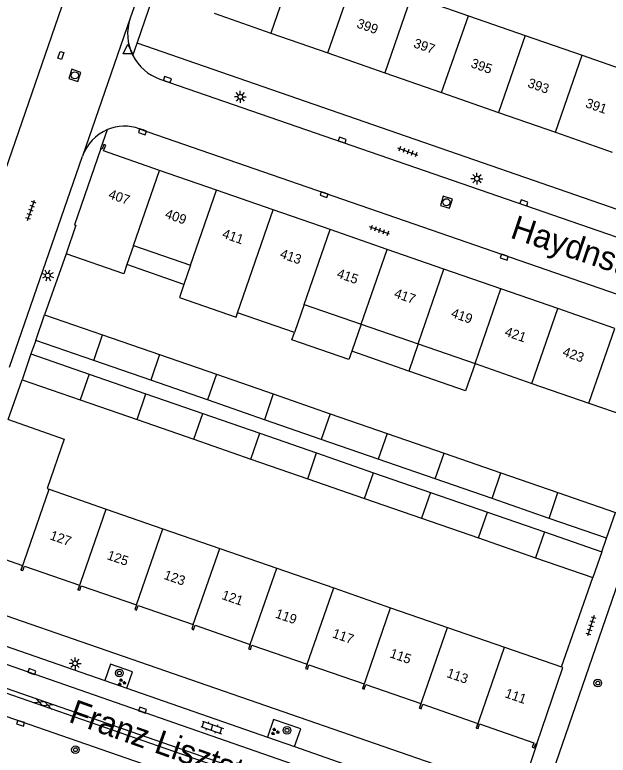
# Model space of a CAD drawing. Extents: x 132999 to 136000, y 398499 to 400501.
# Drawn here: x 133572.7 to 133634.7, y 399414.8 to 399492.3 of the extents above; entities that cross this region are included whole.
import ezdxf

# ---------------------------------------------------------------- set-up
doc = ezdxf.new("R2010")
doc.units = 0
for name, color, linetype in [('gg-afsc-muur', 7, 'Continuous'), ('gg-anno-huisnummerreeks BGT', 7, 'Continuous'), ('gg-anno-openbare ruimte label', 7, 'Continuous'), ('gg-bbg-bijgebouw', 7, 'Continuous'), ('gg-bbg-gedigitaliseerde bebouwing', 7, 'Continuous'), ('gg-bbg-hoofdgebouw', 7, 'Continuous'), ('gg-bbg-luifel en loopbrug', 7, 'Continuous'), ('gg-bbg-tussenscheiding', 7, 'Continuous'), ('gg-knt-verharding', 7, 'Continuous'), ('gg-knt-verharding nz', 7, 'Continuous'), ('gt-grn-weggrens', 7, 'Continuous'), ('gt-symb-boom', 7, 'Continuous'), ('gt-symb-gesloten verharding', 7, 'Continuous'), ('gt-symb-groenvak', 7, 'Continuous'), ('gt-symb-klinker verharding', 7, 'Continuous'), ('gt-symb-kolk', 7, 'Continuous'), ('gt-symb-kolk center center', 7, 'Continuous'), ('gt-symb-lichtmast', 7, 'Continuous'), ('gt-symb-rioolschacht', 7, 'Continuous'), ('gt-symb-tegel verharding', 7, 'Continuous'), ('gt-symb-waterafsluiter', 7, 'Continuous')]:
    doc.layers.add(name, color=color, linetype=linetype)

# ---------------------------------------------------------------- blocks, each defined once
blk = doc.blocks.new('gt0-KOLK')
at = {"layer": 'gt-symb-kolk'}
blk.add_lwpolyline([(0, 0), (0.375, 0), (0.375, 0.4), (-0.375, 0.4), (-0.375, 0), (0, 0)], dxfattribs=at)
blk = doc.blocks.new('gt0-WAFSL')
at = {"layer": 'gt-symb-waterafsluiter'}
for p, q in [((-0.5, -0.333), (0, 0.667)), ((0, 0.667), (0.5, -0.333)), ((0.5, -0.333), (-0.5, -0.333))]:
    blk.add_line(p, q, dxfattribs=at)
blk = doc.blocks.new('gt0-RS')
at = {"layer": 'gt-symb-rioolschacht'}
blk.add_lwpolyline([(-0.5, -0.5), (0.5, -0.5), (0.5, 0.5), (-0.5, 0.5)], close=True, dxfattribs=at)
blk.add_circle((0, 0), 0.375, dxfattribs=at)
blk = doc.blocks.new('gt0-LMAST')
at = {"layer": 'gt-symb-lichtmast'}
for p, q in [((-0.182, 0.173), (-0.447, 0.438)), ((-0.005, 0.246), (-0.005, 0.621)), ((0.172, 0.173), (0.437, 0.438)), ((-0.255, -0.004), (-0.63, -0.004)), ((-0.182, -0.181), (-0.447, -0.446)), ((-0.005, -0.254), (-0.005, -0.629)), ((0.437, -0.446), (0.172, -0.181)), ((0.245, -0.004), (0.62, -0.004))]:
    blk.add_line(p, q, dxfattribs=at)
blk.add_circle((-0.005, -0.004), 0.25, dxfattribs=at)
blk = doc.blocks.new('gt0-TEG1')
at = {"layer": 'gt-symb-tegel verharding'}
for p, q in [((-1.125, 0), (1.125, 0)), ((-0.9, -0.25), (-0.9, 0.25)), ((-0.45, -0.25), (-0.45, 0.25)), ((0, -0.25), (0, 0.25)), ((0.45, -0.25), (0.45, 0.25)), ((0.9, -0.25), (0.9, 0.25))]:
    blk.add_line(p, q, dxfattribs=at)
blk = doc.blocks.new('gt0-KOLKCC')
at = {"layer": 'gt-symb-kolk center center'}
blk.add_lwpolyline([(-0.375, 0.2), (0.375, 0.2), (0.375, -0.2), (-0.375, -0.2)], close=True, dxfattribs=at)
blk = doc.blocks.new('gt0-BOOM')
at = {"layer": 'gt-symb-boom'}
for radius in [0.4, 0.2]:
    blk.add_circle((0, 0), radius, dxfattribs=at)
blk = doc.blocks.new('gt0-GESVH1')
at = {"layer": 'gt-symb-gesloten verharding'}
for p, q in [((-0.992, -0.261), (0.008, 0.239)), ((0.008, -0.261), (-0.992, 0.239)), ((0.008, 0.239), (1.008, -0.261)), ((1.008, 0.239), (0.008, -0.261))]:
    blk.add_line(p, q, dxfattribs=at)
blk = doc.blocks.new('gt0-GRVAK')
at = {"layer": 'gt-symb-groenvak'}
for p, q in [((-0.11, 0.189), (-0.228, 0.24)), ((-0.182, 0.153), (0.088, 0.153)), ((-0.091, 0.211), (-0.156, 0.322)), ((-0.047, 0.214), (-0.047, 0.393)), ((-0.004, 0.211), (0.061, 0.322)), ((0.015, 0.189), (0.133, 0.24)), ((0.262, -0.052), (0.197, 0.059)), ((0.305, -0.049), (0.305, 0.13)), ((0.349, -0.052), (0.414, 0.059)), ((-0.245, -0.228), (-0.363, -0.177)), ((-0.318, -0.264), (-0.047, -0.264)), ((-0.226, -0.206), (-0.291, -0.095)), ((-0.183, -0.203), (-0.183, -0.024)), ((-0.139, -0.206), (-0.074, -0.095)), ((-0.12, -0.228), (-0.002, -0.177)), ((0.243, -0.074), (0.125, -0.023)), ((0.17, -0.11), (0.441, -0.11)), ((0.368, -0.074), (0.486, -0.023))]:
    blk.add_line(p, q, dxfattribs=at)
blk = doc.blocks.new('gt0-KL1')
at = {"layer": 'gt-symb-klinker verharding'}
for p, q in [((-1.15, 0.3), (1.15, 0.3)), ((-1, -0.3), (-1, 0.3)), ((-0.5, 0.3), (-0.5, 0.45)), ((0, -0.3), (0, 0.3)), ((0.5, 0.3), (0.5, 0.45)), ((1, -0.3), (1, 0.3)), ((-1.15, -0.3), (1.15, -0.3)), ((-0.5, -0.45), (-0.5, -0.3)), ((0.5, -0.45), (0.5, -0.3))]:
    blk.add_line(p, q, dxfattribs=at)

msp = doc.modelspace()

# ---------------------------------------------------------------- linework, layer by layer
at = {"layer": 'gg-afsc-muur'}
for p, q in [((133578.014, 399467.274), (133575.775, 399460.896)), ((133629.838, 399424.049), (133633.108, 399433.402))]:
    msp.add_line(p, q, dxfattribs=at)
msp.add_lwpolyline([(133571.991, 399449.917), (133571.96, 399449.928), (133573.416, 399454.093)], dxfattribs=at)
at = {"layer": 'gg-bbg-bijgebouw'}
for p, q in [((133574.841, 399458.203), (133575.775, 399460.896)), ((133575.775, 399460.896), (133581.846, 399458.792)), ((133581.846, 399458.792), (133587.801, 399456.727)), ((133580.914, 399456.098), (133574.841, 399458.203)), ((133574.35, 399456.786), (133573.416, 399454.093)), ((133574.35, 399456.786), (133580.423, 399454.681)), ((133587.801, 399456.727), (133593.743, 399454.668)), ((133586.868, 399454.034), (133580.914, 399456.098)), ((133580.423, 399454.681), (133586.377, 399452.617)), ((133593.743, 399454.668), (133599.693, 399452.605)), ((133573.416, 399454.093), (133579.491, 399451.987)), ((133592.811, 399451.974), (133586.868, 399454.034)), ((133586.377, 399452.617), (133592.321, 399450.557)), ((133599.693, 399452.605), (133605.644, 399450.542)), ((133579.491, 399451.987), (133585.445, 399449.923)), ((133598.761, 399449.912), (133592.811, 399451.974)), ((133592.321, 399450.557), (133598.27, 399448.495)), ((133605.644, 399450.542), (133611.599, 399448.478)), ((133585.445, 399449.923), (133591.389, 399447.863)), ((133604.713, 399447.849), (133598.761, 399449.912)), ((133598.27, 399448.495), (133604.223, 399446.431)), ((133611.599, 399448.478), (133617.557, 399446.413)), ((133591.389, 399447.863), (133597.338, 399445.801)), ((133610.667, 399445.785), (133604.713, 399447.849)), ((133604.223, 399446.431), (133610.177, 399444.367)), ((133617.557, 399446.413), (133623.505, 399444.351)), ((133597.338, 399445.801), (133603.292, 399443.737)), ((133616.625, 399443.719), (133610.667, 399445.785)), ((133610.177, 399444.367), (133616.135, 399442.302)), ((133623.505, 399444.351), (133629.464, 399442.286)), ((133603.292, 399443.737), (133609.245, 399441.674)), ((133622.574, 399441.657), (133616.625, 399443.719)), ((133616.135, 399442.302), (133622.084, 399440.24)), ((133629.464, 399442.286), (133635.467, 399440.205)), ((133609.245, 399441.674), (133615.204, 399439.608)), ((133628.533, 399439.592), (133622.574, 399441.657)), ((133622.084, 399440.24), (133628.043, 399438.174)), ((133634.533, 399437.512), (133635.467, 399440.205)), ((133615.204, 399439.608), (133621.152, 399437.546)), ((133634.533, 399437.512), (133628.533, 399439.592)), ((133628.043, 399438.174), (133634.042, 399436.095)), ((133621.152, 399437.546), (133627.112, 399435.48)), ((133634.042, 399436.095), (133633.108, 399433.402)), ((133627.112, 399435.48), (133633.108, 399433.402))]:
    msp.add_line(p, q, dxfattribs=at)
at = {"layer": 'gg-bbg-gedigitaliseerde bebouwing'}
for p, q in [((133614.142, 399494.242), (133620.093, 399492.169)), ((133620.093, 399492.169), (133626.043, 399490.097)), ((133626.043, 399490.097), (133631.984, 399488.028)), ((133631.984, 399488.028), (133637.942, 399485.953)), ((133579.041, 399470.241), (133578.014, 399467.274)), ((133585.084, 399468.147), (133584.384, 399466.128)), ((133585.084, 399468.147), (133591.041, 399466.084)), ((133591.041, 399466.084), (133590.341, 399464.065)), ((133602.93, 399461.965), (133601.909, 399459.017)), ((133602.93, 399461.965), (133608.88, 399459.903)), ((133601.909, 399459.017), (133595.96, 399461.078)), ((133608.88, 399459.903), (133614.836, 399457.84)), ((133614.836, 399457.84), (133620.794, 399455.776))]:
    msp.add_line(p, q, dxfattribs=at)
for points in [[(133584.384, 399466.128), (133584.056, 399465.18), (133578.014, 399467.274)], [(133590.341, 399464.065), (133589.869, 399462.702), (133595.809, 399460.644), (133595.96, 399461.078)]]:
    msp.add_lwpolyline(points, dxfattribs=at)
at = {"layer": 'gg-bbg-hoofdgebouw'}
for p, q in [((133593.503, 399492.416), (133599.443, 399490.347)), ((133599.443, 399490.347), (133605.393, 399488.275)), ((133605.393, 399488.275), (133611.351, 399486.199)), ((133611.351, 399486.199), (133617.301, 399484.126)), ((133617.301, 399484.126), (133623.25, 399482.054)), ((133623.25, 399482.054), (133629.191, 399479.984)), ((133629.191, 399479.984), (133635.148, 399477.909)), ((133593.753, 399473.915), (133587.796, 399475.981)), ((133599.691, 399471.855), (133593.753, 399473.915)), ((133605.638, 399469.791), (133599.691, 399471.855)), ((133611.585, 399467.728), (133605.638, 399469.791)), ((133617.542, 399465.662), (133611.585, 399467.728)), ((133623.498, 399463.595), (133617.542, 399465.662)), ((133629.446, 399461.532), (133623.498, 399463.595)), ((133635.403, 399459.465), (133629.446, 399461.532)), ((133620.794, 399455.776), (133626.743, 399453.715)), ((133626.743, 399453.715), (133632.701, 399451.65)), ((133632.701, 399451.65), (133638.738, 399449.559)), ((133576.028, 399442.712), (133576.254, 399442.634)), ((133576.254, 399442.634), (133582.206, 399440.57)), ((133582.206, 399440.57), (133588.152, 399438.507)), ((133588.152, 399438.507), (133594.101, 399436.444)), ((133594.101, 399436.444), (133600.057, 399434.378)), ((133600.057, 399434.378), (133606.008, 399432.314)), ((133606.008, 399432.314), (133611.967, 399430.247)), ((133611.967, 399430.247), (133617.916, 399428.184)), ((133617.916, 399428.184), (133623.875, 399426.117)), ((133623.875, 399426.117), (133629.838, 399424.049))]:
    msp.add_line(p, q, dxfattribs=at)
for points in [[(133587.796, 399475.981), (133581.92, 399478.02), (133582.17, 399478.62), (133581.96, 399478.7), (133581.81, 399478.2), (133581.66, 399478.26)], [(133581.66, 399478.26), (133578.9, 399470.29), (133579.041, 399470.241)], [(133571.991, 399449.917), (133577.822, 399447.883), (133576.028, 399442.712)], [(133567.28, 399436.82), (133573.468, 399434.673), (133573.304, 399434.201), (133573.332, 399434.191)], [(133573.332, 399434.191), (133573.493, 399434.135), (133573.657, 399434.607), (133579.42, 399432.608), (133579.256, 399432.136), (133579.282, 399432.127)], [(133579.282, 399432.127), (133579.445, 399432.07), (133579.609, 399432.542), (133585.372, 399430.543)], [(133585.372, 399430.543), (133585.208, 399430.071), (133585.397, 399430.005), (133585.561, 399430.477), (133591.324, 399428.478)], [(133591.324, 399428.478), (133591.16, 399428.006), (133591.349, 399427.94), (133591.513, 399428.412), (133597.276, 399426.413)], [(133597.276, 399426.413), (133597.112, 399425.941), (133597.301, 399425.875), (133597.465, 399426.347), (133603.228, 399424.348)], [(133603.228, 399424.348), (133603.064, 399423.876), (133603.253, 399423.81), (133603.417, 399424.282), (133609.18, 399422.283), (133609.016, 399421.811), (133609.047, 399421.8)], [(133627.26, 399416.01), (133629.98, 399424), (133629.838, 399424.049)], [(133609.047, 399421.8), (133609.205, 399421.745), (133609.369, 399422.217), (133615.132, 399420.218), (133614.968, 399419.745), (133614.995, 399419.736)], [(133614.995, 399419.736), (133615.157, 399419.68), (133615.321, 399420.152), (133621.084, 399418.153), (133620.92, 399417.68), (133620.955, 399417.668)], [(133620.955, 399417.668), (133621.109, 399417.615), (133621.273, 399418.087), (133626.94, 399416.121)], [(133626.94, 399416.121), (133626.77, 399415.65), (133626.96, 399415.59), (133627.14, 399416.05), (133627.26, 399416.01)]]:
    msp.add_lwpolyline(points, dxfattribs=at)
at = {"layer": 'gg-bbg-luifel en loopbrug'}
for p, q in [((133590.341, 399464.065), (133584.384, 399466.128)), ((133608.88, 399459.903), (133607.896, 399457.064)), ((133614.836, 399457.84), (133613.853, 399455.001)), ((133613.853, 399455.001), (133607.896, 399457.064))]:
    msp.add_line(p, q, dxfattribs=at)
for points in [[(133607.896, 399457.064), (133607.599, 399456.206), (133601.649, 399458.268), (133601.909, 399459.017)], [(133620.794, 399455.776), (133619.81, 399452.937), (133613.853, 399455.001)]]:
    msp.add_lwpolyline(points, dxfattribs=at)
at = {"layer": 'gg-bbg-tussenscheiding'}
for p, q in [((133602.235, 399498.389), (133599.443, 399490.347)), ((133605.393, 399488.275), (133608.186, 399496.316)), ((133614.142, 399494.242), (133611.351, 399486.199)), ((133617.301, 399484.126), (133620.093, 399492.169)), ((133626.043, 399490.097), (133623.25, 399482.054)), ((133629.191, 399479.984), (133631.984, 399488.028)), ((133585.084, 399468.147), (133587.796, 399475.981)), ((133591.041, 399466.084), (133593.753, 399473.915)), ((133595.96, 399461.078), (133599.691, 399471.855)), ((133602.93, 399461.965), (133605.638, 399469.791)), ((133608.88, 399459.903), (133611.585, 399467.728)), ((133614.836, 399457.84), (133617.542, 399465.662)), ((133620.794, 399455.776), (133623.498, 399463.595)), ((133626.743, 399453.715), (133629.446, 399461.532)), ((133632.701, 399451.65), (133635.403, 399459.465)), ((133580.914, 399456.098), (133581.846, 399458.792)), ((133587.801, 399456.727), (133586.868, 399454.034)), ((133580.423, 399454.681), (133579.491, 399451.987)), ((133593.743, 399454.668), (133592.811, 399451.974)), ((133585.445, 399449.923), (133586.377, 399452.617)), ((133599.693, 399452.605), (133598.761, 399449.912)), ((133591.389, 399447.863), (133592.321, 399450.557)), ((133605.644, 399450.542), (133604.713, 399447.849)), ((133597.338, 399445.801), (133598.27, 399448.495)), ((133611.599, 399448.478), (133610.667, 399445.785)), ((133603.292, 399443.737), (133604.223, 399446.431)), ((133616.625, 399443.719), (133617.557, 399446.413)), ((133609.245, 399441.674), (133610.177, 399444.367)), ((133622.574, 399441.657), (133623.505, 399444.351)), ((133573.332, 399434.191), (133576.254, 399442.634)), ((133616.135, 399442.302), (133615.204, 399439.608)), ((133628.533, 399439.592), (133629.464, 399442.286)), ((133579.282, 399432.127), (133582.206, 399440.57)), ((133621.152, 399437.546), (133622.084, 399440.24)), ((133585.372, 399430.543), (133588.152, 399438.507)), ((133628.043, 399438.174), (133627.112, 399435.48)), ((133591.324, 399428.478), (133594.101, 399436.444)), ((133597.276, 399426.413), (133600.057, 399434.378)), ((133603.228, 399424.348), (133606.008, 399432.314)), ((133609.047, 399421.8), (133611.967, 399430.247)), ((133614.995, 399419.736), (133617.916, 399428.184)), ((133620.955, 399417.668), (133623.875, 399426.117))]:
    msp.add_line(p, q, dxfattribs=at)
at = {"layer": 'gg-knt-verharding'}
for p, q in [((133592.71, 399514.801), (133584.733, 399491.901)), ((133585.453, 399489.288), (133587.218, 399494.432)), ((133645.554, 399468.462), (133585.453, 399489.288)), ((133587.825, 399485.542), (133653.98, 399462.663)), ((133585.679, 399480.35), (133652.132, 399457.339)), ((133572.1, 399455.402), (133579.728, 399477.46)), ((133625.49, 399410.79), (133565.55, 399431.54)), ((133562.084, 399425.189), (133625.595, 399403.173)), ((133625.409, 399402.68), (133561.904, 399424.729)), ((133582.063, 399422.628), (133584.36, 399421.829)), ((133584.36, 399421.829), (133599.081, 399416.709)), ((133599.081, 399416.709), (133601.923, 399415.721)), ((133601.923, 399415.721), (133617.232, 399410.397)), ((133627.26, 399416.01), (133625.49, 399410.79))]:
    msp.add_line(p, q, dxfattribs=at)
for points in [[(133627.88, 399410.02), (133636.53, 399435.08), (133642.968, 399432.845)], [(133570.939, 399424.581), (133571.529, 399426.291), (133582.063, 399422.628)], [(133623.853, 399406.206), (133613.207, 399409.889), (133570.939, 399424.581)], [(133584.36, 399421.829), (133584.953, 399423.533), (133582.656, 399424.333), (133582.063, 399422.628)], [(133570.991, 399419.137), (133573.329, 399418.348), (133585.082, 399414.257), (133624.675, 399400.522)], [(133601.923, 399415.721), (133602.566, 399417.57), (133599.725, 399418.56), (133599.081, 399416.709)]]:
    msp.add_lwpolyline(points, dxfattribs=at)
for centre, radius, start, end in [((133589.462, 399490.27), 5.003, 160.97474, 207.00029), ((133589.463, 399490.269), 5.003, 206.98592, 250.88433), ((133584.152, 399475.925), 4.682, 112.58831, 160.86131), ((133584.15, 399475.932), 4.675, 70.90723, 112.6059)]:
    msp.add_arc(centre, radius, start, end, dxfattribs=at)
at = {"layer": 'gg-knt-verharding nz'}
msp.add_lwpolyline([(133565.297, 399457.849), (133569.587, 399470.035), (133585.879, 399517.199)], dxfattribs=at)
at = {"layer": 'gt-grn-weggrens'}
for p, q in [((133584.733, 399491.901), (133579.728, 399477.46)), ((133585.005, 399487.999), (133585.453, 399489.288)), ((133581.66, 399478.26), (133582.353, 399480.248)), ((133574.841, 399458.203), (133574.35, 399456.786)), ((133634.042, 399436.095), (133634.533, 399437.512))]:
    msp.add_line(p, q, dxfattribs=at)

# ---------------------------------------------------------------- block references
at = {"layer": 'gt-symb-boom'}
for p in [(133583.598, 399423.418), (133633.632, 399422.371), (133601.125, 399417.423), (133579, 399415.396)]:
    msp.add_blockref('gt0-BOOM', p, dxfattribs=at)
at = {"layer": 'gt-symb-gesloten verharding', "rotation": -20.55604521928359}
msp.add_blockref('gt0-GESVH1', (133575.666, 399420.217), dxfattribs=at)
at = {"layer": 'gt-symb-groenvak'}
for p in [(133583.825, 399422.446), (133599.869, 399417.277)]:
    msp.add_blockref('gt0-GRVAK', p, dxfattribs=at)
at = {"layer": 'gt-symb-klinker verharding', "rotation": -18.96025108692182}
msp.add_blockref('gt0-KL1', (133593.283, 399417.72), dxfattribs=at)
at = {"layer": 'gt-symb-kolk'}
for p, rotation in [((133588.552, 399485.294), -19.087244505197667), ((133586.07, 399480.214), 160.91275549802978), ((133606.845, 399478.972), -19.087244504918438), ((133605.063, 399473.637), 160.91275549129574), ((133625.845, 399472.399), -19.08724450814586), ((133623.915, 399467.109), 160.91275549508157), ((133574.382, 399423.375), -19.14137379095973), ((133585.953, 399419.355), -19.141373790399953), ((133573.329, 399418.348), 161.3294165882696)]:
    msp.add_blockref('gt0-KOLK', p, dxfattribs=dict(at, rotation=rotation))
at = {"layer": 'gt-symb-kolk center center', "rotation": 71.40202220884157}
msp.add_blockref('gt0-KOLKCC', (133577.465, 399488.015), dxfattribs=at)
at = {"layer": 'gt-symb-lichtmast'}
for p in [(133596.249, 399483.682), (133620.992, 399475.125), (133578.962, 399424.433)]:
    msp.add_blockref('gt0-LMAST', p, dxfattribs=at)
at = {"layer": 'gt-symb-lichtmast', "rotation": 71.03974891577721}
msp.add_blockref('gt0-LMAST', (133576.104, 399464.995), dxfattribs=at)
at = {"layer": 'gt-symb-rioolschacht'}
for p, rotation in [((133578.935, 399485.926), -108.59797778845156), ((133617.798, 399472.653), 162.66989131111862)]:
    msp.add_blockref('gt0-RS', p, dxfattribs=dict(at, rotation=rotation))
at = {"layer": 'gt-symb-tegel verharding'}
for p, rotation in [((133613.768, 399477.935), 160.00710602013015), ((133574.35, 399471.803), 70.91275549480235), ((133610.796, 399469.698), 160.00710602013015), ((133632.892, 399428.37), -108.05455246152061)]:
    msp.add_blockref('gt0-TEG1', p, dxfattribs=dict(at, rotation=rotation))
at = {"layer": 'gt-symb-waterafsluiter'}
msp.add_blockref('gt0-WAFSL', (133584.478, 399488.517), dxfattribs=at)

# ---------------------------------------------------------------- texts
at = {"layer": 'gg-anno-huisnummerreeks BGT'}
for s, rotation, p in [('399', 340.8, (133608.333, 399490.956)), ('397', 340.8, (133614.284, 399488.883)), ('395', 340.8, (133620.27, 399486.798)), ('393', 340.8, (133626.216, 399484.726)), ('391', 340.8, (133632.266, 399482.619)), ('407', 340.9, (133582.374, 399473.098)), ('409', 340.9, (133588.287, 399471.047)), ('411', 340.9, (133594.272, 399468.971)), ('413', 340.9, (133600.315, 399466.874)), ('415', 340.9, (133606.262, 399464.811)), ('417', 340.9, (133612.253, 399462.733)), ('419', 340.9, (133618.205, 399460.668)), ('421', 340.9, (133623.816, 399458.721)), ('423', 340.9, (133629.868, 399456.622)), ('127', 340.9, (133576.252, 399437.411)), ('125', 340.9, (133582.228, 399435.338)), ('123', 340.9, (133588.167, 399433.277)), ('121', 340.9, (133594.22, 399431.177)), ('119', 340.9, (133599.83, 399429.231)), ('117', 340.9, (133605.793, 399427.162)), ('115', 340.9, (133611.797, 399425.079)), ('113', 340.9, (133617.751, 399423.013)), ('111', 340.9, (133623.842, 399420.9))]:
    msp.add_text(s, height=1, rotation=rotation, dxfattribs=at).set_placement(p)
at = {"layer": 'gg-anno-openbare ruimte label'}
for s, rotation, p in [('Haydnstraat', 341.4, (133624.363, 399468.972)), ('Franz Lisztstraat', 340.4, (133578.176, 399418.344))]:
    msp.add_text(s, height=2.5, rotation=rotation, dxfattribs=at).set_placement(p)

doc.saveas('drawing.dxf')
